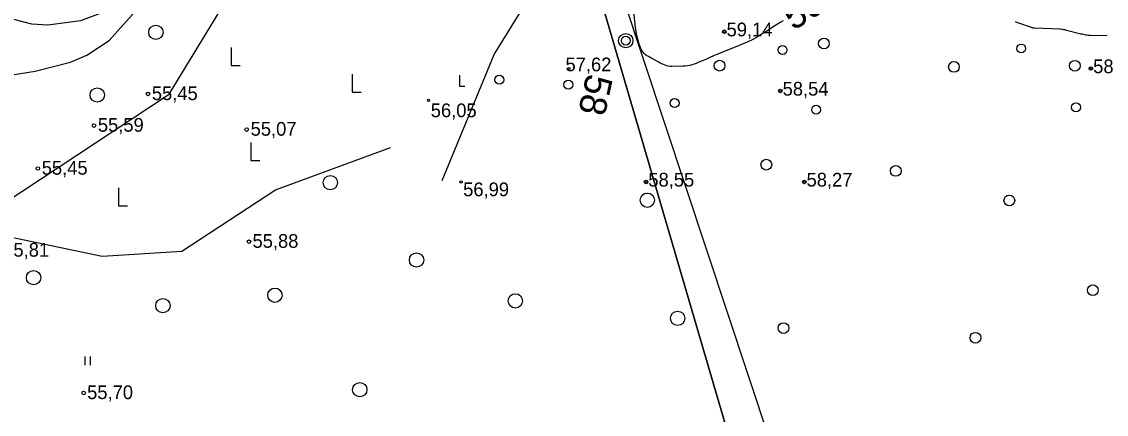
# Model space of a CAD drawing. Extents: x 532503 to 539665, y 6557663 to 6561526.
# Drawn here: x 534867 to 535060.8, y 6559418.8 to 6559488.9 of the extents above; entities that cross this region are included whole.
import ezdxf

# ---------------------------------------------------------------- set-up
doc = ezdxf.new("R2010")
doc.units = 0
for name, color, linetype in [('Default', 7, 'Continuous'), ('HALJASTUS', 7, 'Continuous'), ('HORISONTAAL-EH2000', 7, 'Continuous'), ('kataster', 7, 'Continuous'), ('KORGUS-EH2000', 7, 'Continuous')]:
    doc.layers.add(name, color=color, linetype=linetype)

# ---------------------------------------------------------------- blocks, each defined once
blk = doc.blocks.new('METS')
at = {"layer": 'HALJASTUS'}
blk.add_circle((0, 0), 0.8, dxfattribs=at)
blk = doc.blocks.new('LONOOR')
at = {"layer": 'HALJASTUS'}
blk.add_circle((0, 0), 0.6, dxfattribs=at)
blk = doc.blocks.new('HEIN')
at = {"layer": 'Default'}
for p, q in [((-0.46, 0.76), (-0.46, -0.76)), ((0.46, 0.76), (0.46, -0.76))]:
    blk.add_line(p, q, dxfattribs=at)

msp = doc.modelspace()

# ---------------------------------------------------------------- linework, layer by layer
at = {"layer": 'HALJASTUS'}
for p, q in [((534973.42, 6559496.23), (535009.93, 6559385.95)), ((534904.43, 6559484.3), (534904.43, 6559481.1)), ((534904.43, 6559481.1), (534906.03, 6559481.1)), ((534926.05, 6559479.53), (534926.05, 6559476.33)), ((534945.18, 6559479.36), (534945.18, 6559477.36)), ((534926.05, 6559476.33), (534927.65, 6559476.33)), ((534945.18, 6559477.36), (534946.18, 6559477.36)), ((534907.91, 6559467.33), (534907.91, 6559464.13)), ((534907.91, 6559464.13), (534909.51, 6559464.13)), ((534884.27, 6559459.22), (534884.27, 6559456.02)), ((534884.27, 6559456.02), (534885.87, 6559456.02))]:
    msp.add_line(p, q, dxfattribs=at)
for points in [[(534857.12, 6559452.09), (534893.31, 6559475.95), (534922.76, 6559524.26)], [(534942.1, 6559460.54), (534951.42, 6559483.01), (534964.86, 6559504.85), (534972.85, 6559508.9), (534986.85, 6559506.81)], [(534942.1, 6559460.54), (534951.42, 6559483.01), (534964.86, 6559504.85), (534972.85, 6559508.9), (534986.85, 6559506.81)], [(534857.12, 6559452.09), (534881.36, 6559446.99), (534895.63, 6559447.92), (534912.31, 6559458.87), (534932.86, 6559466.42)]]:
    msp.add_lwpolyline(points, dxfattribs=at)
for centre, radius in [((534974.92, 6559485.51), 1.28), ((534974.92, 6559485.51), 0.8), ((534974.92, 6559485.51), 0.8), ((535002.91, 6559483.85), 0.8), ((535045.55, 6559484.11), 0.8), ((535045.55, 6559484.11), 0.8), ((534952.32, 6559478.52), 0.8), ((534952.32, 6559478.52), 0.8), ((534964.65, 6559477.66), 0.8), ((534964.65, 6559477.66), 0.8), ((534983.63, 6559474.36), 0.8), ((534983.63, 6559474.36), 0.8), ((535055.35, 6559473.6), 0.8), ((535055.35, 6559473.6), 0.8), ((535008.92, 6559473.18), 0.8)]:
    msp.add_circle(centre, radius, dxfattribs=at)
at = {"layer": 'HORISONTAAL-EH2000'}
for points in [[(534909.1, 6559517.73), (534900.88, 6559517.41), (534893.15, 6559517.16), (534887.09, 6559516.79), (534883.7, 6559515.57), (534882.3, 6559514.49), (534881.34, 6559513.26), (534880.27, 6559510.29), (534880.21, 6559508.37), (534881.08, 6559504.64), (534883.54, 6559499.3), (534884.52, 6559495.42), (534883.58, 6559492.23), (534881.96, 6559490.7), (534877.49, 6559489.05), (534871.69, 6559488.27), (534868.78, 6559488.48), (534863.02, 6559489.93)], [(534858.52, 6559478.34), (534869.42, 6559480.06), (534875.74, 6559481.66), (534878.65, 6559482.93), (534882.61, 6559485.51), (534886.75, 6559490.14), (534888.14, 6559492.91), (534888.69, 6559494.88), (534888.69, 6559502.46), (534890.18, 6559505.43), (534891.85, 6559507.1), (534896.08, 6559509.43), (534898.74, 6559510.09), (534904.1, 6559510.39)], [(535003.02, 6559489.07), (535002.52, 6559488.78), (535002.03, 6559488.47), (535001.54, 6559488.15), (535001.06, 6559487.83), (535000.58, 6559487.51), (535000.09, 6559487.2), (534999.6, 6559486.9), (534998.99, 6559486.53), (534998.24, 6559486.1), (534997.47, 6559485.68), (534996.69, 6559485.31), (534995.89, 6559484.96), (534995.17, 6559484.65), (534994.73, 6559484.47), (534994.28, 6559484.29), (534993.84, 6559484.12), (534993.39, 6559483.95), (534992.95, 6559483.78), (534992.5, 6559483.6), (534992.06, 6559483.42), (534991.63, 6559483.23), (534991.17, 6559483.03), (534990.56, 6559482.77), (534989.95, 6559482.5), (534989.33, 6559482.23), (534988.72, 6559481.97), (534988.25, 6559481.76), (534987.87, 6559481.6), (534987.49, 6559481.45), (534987.11, 6559481.32), (534986.72, 6559481.19), (534986.33, 6559481.08), (534985.93, 6559481), (534985.53, 6559480.95), (534985.12, 6559480.93), (534983.12, 6559480.89), (534982.82, 6559480.9), (534982.51, 6559480.94), (534982.21, 6559481.01), (534981.92, 6559481.11), (534981.63, 6559481.23), (534981.35, 6559481.36), (534981.07, 6559481.5), (534980.79, 6559481.64), (534979.82, 6559482.19), (534979.54, 6559482.34), (534979.26, 6559482.5), (534978.98, 6559482.66), (534978.7, 6559482.82), (534978.44, 6559483), (534978.2, 6559483.2), (534978, 6559483.44), (534977.82, 6559483.7), (534977.67, 6559484), (534977.54, 6559484.29), (534977.42, 6559484.59), (534977.33, 6559484.9), (534976.89, 6559486.45), (534976.85, 6559486.63), (534976.81, 6559486.8), (534976.77, 6559486.97), (534976.74, 6559487.15), (534976.71, 6559487.32), (534976.68, 6559487.5), (534976.66, 6559487.68), (534976.64, 6559487.85), (534976.36, 6559490.71)], [(535044.48, 6559488.93), (535044.89, 6559488.78), (535047.36, 6559487.89), (535047.43, 6559487.87), (535047.5, 6559487.85), (535047.57, 6559487.83), (535047.64, 6559487.81), (535047.72, 6559487.8), (535047.79, 6559487.79), (535047.86, 6559487.79), (535047.93, 6559487.78), (535052.47, 6559487.61), (535052.58, 6559487.6), (535052.95, 6559487.55), (535053.12, 6559487.52), (535053.29, 6559487.49), (535053.46, 6559487.45), (535053.63, 6559487.41), (535056.22, 6559486.75), (535056.43, 6559486.7), (535056.64, 6559486.65), (535056.86, 6559486.61), (535057.07, 6559486.57), (535057.29, 6559486.54), (535057.5, 6559486.51), (535057.72, 6559486.5), (535057.94, 6559486.49), (535060.93, 6559486.46)]]:
    msp.add_lwpolyline(points, dxfattribs=at)
at = {"layer": 'kataster'}
msp.add_lwpolyline([(534969.93, 6559494.75), (535104.64, 6559499.79), (535276.49, 6559541.25), (535318.85, 6559280.76), (535338.01, 6559156.08), (535319.42, 6559157.12), (535277.91, 6559164.57), (535224.85, 6559174.15), (535170.96, 6559181.67), (535149.92, 6559184.62), (535125.2, 6559187.34), (535093.5, 6559192.16), (535054.28, 6559206.76)], close=True, dxfattribs=at)
msp.add_lwpolyline([(534375.71, 6559463.85), (534735.22, 6559485.45), (534957.01, 6559532.73), (534969.93, 6559494.75), (535054.28, 6559206.76), (535041.77, 6559209.47), (535017.76, 6559212.2), (534998.41, 6559211.16), (534957.01, 6559202.5), (534925.72, 6559202.71), (534804.31, 6559232.52), (534740.37, 6559246.64), (534719.3, 6559250.08), (534702.52, 6559249.07), (534633.14, 6559232.3)], dxfattribs=at)
at = {"layer": 'KORGUS-EH2000'}
for centre, radius in [((534992.52, 6559487.11), 0.32), ((534992.52, 6559487.11), 0.2), ((534992.52, 6559487.11), 0.2), ((534964.78, 6559480.53), 0.2), ((534964.78, 6559480.53), 0.2), ((535058.01, 6559480.53), 0.32), ((535058.01, 6559480.53), 0.2), ((534889.55, 6559475.99), 0.32), ((535002.53, 6559476.52), 0.32), ((535002.53, 6559476.52), 0.2), ((534939.67, 6559474.85), 0.2), ((534939.67, 6559474.85), 0.2), ((534879.91, 6559470.34), 0.32), ((534907.19, 6559469.63), 0.32), ((534869.88, 6559462.67), 0.32), ((534945.46, 6559460.27), 0.2), ((534945.46, 6559460.27), 0.2), ((534978.54, 6559460.27), 0.32), ((534978.54, 6559460.27), 0.2), ((534978.54, 6559460.27), 0.2), ((535006.81, 6559460.27), 0.32), ((535006.81, 6559460.27), 0.2), ((535006.81, 6559460.27), 0.2), ((534907.61, 6559449.61), 0.32), ((534878.06, 6559422.6), 0.32)]:
    msp.add_circle(centre, radius, dxfattribs=at)

# ---------------------------------------------------------------- block references
at = {"layer": 'HALJASTUS', "xscale": 1.6, "yscale": 1.6000000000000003}
for name, p in [('METS', (534890.96, 6559487)), ('LONOOR', (535010.31, 6559485)), ('LONOOR', (534991.67, 6559481.04)), ('LONOOR', (535055.14, 6559481.03)), ('LONOOR', (535033.54, 6559480.82)), ('METS', (534880.49, 6559475.81)), ('LONOOR', (535000.02, 6559463.36)), ('LONOOR', (535023.15, 6559462.24)), ('METS', (534922.13, 6559460.15)), ('METS', (534978.77, 6559457.02)), ('LONOOR', (535043.43, 6559456.97)), ('METS', (534937.53, 6559446.33)), ('METS', (534869.11, 6559443.17)), ('METS', (534912.23, 6559440.05)), ('LONOOR', (535058.35, 6559440.94)), ('METS', (534892.21, 6559438.18)), ('METS', (534955.18, 6559439.04)), ('METS', (534984.17, 6559435.92)), ('LONOOR', (535003.09, 6559434.18)), ('LONOOR', (535037.38, 6559432.45)), ('METS', (534927.4, 6559423.17))]:
    msp.add_blockref(name, p, dxfattribs=at)
at = {"layer": 'HALJASTUS'}
msp.add_blockref('HEIN', (534878.75, 6559428.31), dxfattribs=at)
msp.add_blockref('HEIN', (534878.75, 6559428.31), dxfattribs=at)

# ---------------------------------------------------------------- texts
at = {"layer": 'HORISONTAAL-EH2000'}
for s, rotation, p in [('59', 33.0713, (535004.89, 6559487.21)), ('58', 257.6831, (534967.94, 6559479.78))]:
    msp.add_text(s, height=4.8, rotation=rotation, dxfattribs=at).set_placement(p)
at = {"layer": 'KORGUS-EH2000'}
for s, p in [('59,14 ', (534992.92, 6559486.28)), ('57,62 ', (534964.14, 6559480.04)), ('58,31 ', (535058.41, 6559479.7)), ('58,54 ', (535002.93, 6559475.69)), ('55,45', (534890.24, 6559474.89)), ('56,05 ', (534940.07, 6559471.84)), ('55,59', (534880.6, 6559469.24)), ('55,07', (534907.89, 6559468.53)), ('55,45', (534870.57, 6559461.57)), ('58,55 ', (534978.94, 6559459.45)), ('58,27 ', (535007.21, 6559459.45)), ('56,99 ', (534945.86, 6559457.73)), ('55,88', (534908.23, 6559448.51)), ('55,81', (534863.69, 6559446.93)), ('55,70', (534878.68, 6559421.49))]:
    msp.add_text(s, height=2.45, dxfattribs=at).set_placement(p)

doc.saveas('drawing.dxf')
